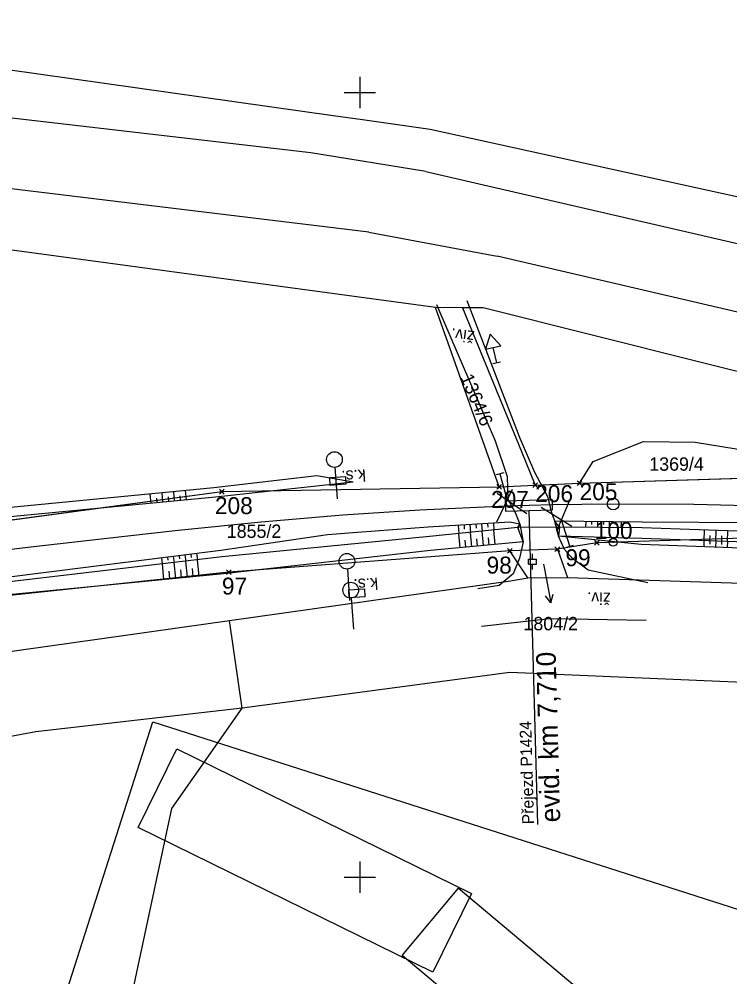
# Model space of a CAD drawing. Extents: x -779302 to -774398, y -1144902 to -1142831.
# Drawn here: x -777843.5 to -777752.8, y -1143712.7 to -1143590.7 of the extents above; entities that cross this region are included whole.
import ezdxf

# ---------------------------------------------------------------- set-up
doc = ezdxf.new("R2010")
doc.units = 0
for name, color, linetype in [('hektosit - Vrstva 5', 7, 'Continuous'), ('Hranice parcel', 7, 'Continuous'), ('legenda I_5_2 - Vrstva 53', 7, 'Continuous'), ('Parcelní čísla', 7, 'Continuous'), ('Pop  PČ popisy', 7, 'Continuous'), ('SŽDC', 7, 'Continuous'), ('Vnitřní kresba', 7, 'Continuous'), ('Vrstva 21', 7, 'Continuous'), ('zjednodus_g_situ-seda - Vrstva 1', 7, 'Continuous'), ('zjednodus_g_situ-seda - Vrstva 19', 7, 'Continuous'), ('zjednodus_g_situ-seda - Vrstva 25', 7, 'Continuous'), ('zjednodus_g_situ-seda - Vrstva 36', 7, 'Continuous'), ('zjednodus_g_situ-seda - Vrstva 4', 7, 'Continuous'), ('zjednodus_g_situ-seda - Vrstva 48', 7, 'Continuous'), ('zjednodus_g_situ-seda - Vrstva 49', 7, 'Continuous'), ('zjednodus_g_situ-seda - Vrstva 51', 7, 'Continuous'), ('zjednodus_g_situ-seda - Vrstva 7', 7, 'Continuous'), ('Značky kultur', 7, 'Continuous')]:
    doc.layers.add(name, color=color, linetype=linetype)

msp = doc.modelspace()

# ---------------------------------------------------------------- linework, layer by layer
at = {"layer": 'hektosit - Vrstva 5'}
for p, q in [((-777800, -1143598), (-777800, -1143602)), ((-777802, -1143600), (-777798, -1143600)), ((-777800, -1143698), (-777800, -1143702)), ((-777802, -1143700), (-777798, -1143700))]:
    msp.add_line(p, q, dxfattribs=at)
at = {"layer": 'Hranice parcel'}
for p, q in [((-777782.23, -1143650.25), (-777790.37, -1143627.42)), ((-777786.92, -1143627.45), (-777790.37, -1143627.42)), ((-777771.99, -1143649.79), (-777747.07, -1143649.03)), ((-777817.61, -1143650.87), (-777782.23, -1143650.25)), ((-777782.23, -1143650.25), (-777777.65, -1143650.04)), ((-777777.65, -1143650.04), (-777771.99, -1143649.79)), ((-777860.31, -1143656.58), (-777817.61, -1143650.87)), ((-777769.78, -1143657.38), (-777774.83, -1143658.21)), ((-777780.87, -1143658.4), (-777816.72, -1143661.12)), ((-777774.83, -1143658.21), (-777780.87, -1143658.4)), ((-777778.59, -1143661.83), (-777780.87, -1143658.4)), ((-777774.83, -1143658.21), (-777773.53, -1143661.8)), ((-777816.72, -1143661.12), (-777859.44, -1143665.66)), ((-777778.59, -1143661.83), (-777773.53, -1143661.8)), ((-777815.03, -1143678.47), (-777816.62, -1143667.27))]:
    msp.add_line(p, q, dxfattribs=at)
for points in [[(-778102.74, -1143613.61), (-778067.87, -1143604.7), (-778036.9, -1143597.86), (-777971.64, -1143592.01), (-777964.3, -1143591.17), (-777890.59, -1143590.67), (-777860.75, -1143594.87), (-777857.58, -1143595.32), (-777803.43, -1143602.93), (-777799.69, -1143603.46), (-777791.04, -1143604.67), (-777558.56, -1143655.7), (-777548.1, -1143658.97)], [(-777790.37, -1143627.42), (-777855.1, -1143618.66), (-777921.25, -1143618.32), (-777922.61, -1143618.31), (-777931.96, -1143618.26), (-778063.42, -1143629.9), (-778133.34, -1143652.18), (-778153.87, -1143659.9)], [(-777786.92, -1143627.45), (-777779.41, -1143645.76), (-777777.65, -1143650.04)], [(-777375.98, -1143729.1), (-777462.56, -1143707.72), (-777543.96, -1143687.61), (-777544.8, -1143687.4), (-777564.35, -1143682.38), (-777643.12, -1143662.79), (-777672.41, -1143655.46), (-777784.28, -1143627.47), (-777786.92, -1143627.45)], [(-777771.99, -1143649.79), (-777770.26, -1143647.04), (-777763.86, -1143644.46), (-777757.25, -1143644.57), (-777716.22, -1143651.23)], [(-777622.38, -1143677.44), (-777645.06, -1143671.66), (-777661.41, -1143667.34), (-777716.9, -1143658.83), (-777747.1, -1143656.66), (-777769.78, -1143657.38)], [(-777816.62, -1143667.27), (-777780.79, -1143662.22), (-777778.59, -1143661.83)], [(-777773.53, -1143661.8), (-777723.87, -1143663.43), (-777711.36, -1143665.84), (-777650.39, -1143687.95), (-777582.96, -1143716.06), (-777559.79, -1143725)], [(-777915.24, -1143681.28), (-777849.81, -1143671.94), (-777816.62, -1143667.27)], [(-777586.96, -1143728.55), (-777654.9, -1143699.9), (-777700.17, -1143683.78), (-777725.33, -1143676.3), (-777780.89, -1143673.92), (-777815.03, -1143678.47)], [(-777815.03, -1143678.47), (-777841.31, -1143681.49), (-777896.76, -1143691.8), (-777921.73, -1143695.03), (-777972.88, -1143699.73), (-778113.43, -1143708.98), (-778140.87, -1143719.35), (-778147.27, -1143722.43)], [(-777864.55, -1143880.59), (-777823.97, -1143691.22), (-777815.03, -1143678.47)]]:
    msp.add_lwpolyline(points, dxfattribs=at)
at = {"layer": 'legenda I_5_2 - Vrstva 53'}
for points in [[(-777916.16, -1143663.29), (-777860.31, -1143656.58), (-777817.61, -1143650.87), (-777782.23, -1143650.25), (-777777.65, -1143650.04), (-777771.99, -1143649.79), (-777747.07, -1143649.03), (-777716.22, -1143651.23), (-777687.78, -1143654.61), (-777659.91, -1143659.97), (-777643.37, -1143663.67), (-777619.92, -1143670.03), (-777600.4, -1143675.56), (-777546.18, -1143690.99), (-777447.49, -1143719.07), (-777442.54, -1143720.48), (-777400.53, -1143733.41)], [(-777340.59, -1143770.61), (-777348.72, -1143768.82), (-777354.56, -1143760.13), (-777358.14, -1143760.61), (-777362.08, -1143759.74), (-777364.95, -1143754.01), (-777547.63, -1143698.79), (-777550.6, -1143697.9), (-777622.38, -1143677.44), (-777645.06, -1143671.66), (-777661.41, -1143667.34), (-777716.9, -1143658.83), (-777747.1, -1143656.66), (-777769.78, -1143657.38), (-777774.83, -1143658.21), (-777780.87, -1143658.4), (-777816.72, -1143661.12), (-777859.44, -1143665.66), (-777917.11, -1143671.65)]]:
    msp.add_lwpolyline(points, dxfattribs=at)
at = {"layer": 'Pop  PČ popisy'}
for p, q in [((-777776.59, -1143660.09), (-777776.22, -1143662.08)), ((-777776.22, -1143662.08), (-777775.65, -1143665.03)), ((-777775.65, -1143665.03), (-777775.35, -1143663.95)), ((-777775.65, -1143665.03), (-777776.33, -1143664.14))]:
    msp.add_line(p, q, dxfattribs=at)
at = {"layer": 'SŽDC'}
for p, q in [((-777817.41, -1143651.07), (-777817.91, -1143650.57)), ((-777817.81, -1143651.07), (-777817.31, -1143650.57)), ((-777782.03, -1143650.45), (-777782.53, -1143649.95)), ((-777782.03, -1143650.05), (-777782.53, -1143650.55)), ((-777782.43, -1143650.45), (-777781.93, -1143649.95)), ((-777782.43, -1143650.05), (-777781.93, -1143650.55)), ((-777782.23, -1143650.25), (-777782.23, -1143650.25)), ((-777777.45, -1143650.24), (-777777.95, -1143649.74)), ((-777777.45, -1143649.84), (-777777.95, -1143650.34)), ((-777777.85, -1143650.24), (-777777.35, -1143649.74)), ((-777777.85, -1143649.84), (-777777.35, -1143650.34)), ((-777777.65, -1143650.04), (-777777.65, -1143650.04)), ((-777771.79, -1143649.99), (-777772.29, -1143649.49)), ((-777771.79, -1143649.59), (-777772.29, -1143650.09)), ((-777772.19, -1143649.99), (-777771.69, -1143649.49)), ((-777772.19, -1143649.59), (-777771.69, -1143650.09)), ((-777771.99, -1143649.79), (-777771.99, -1143649.79)), ((-777817.41, -1143650.67), (-777817.91, -1143651.17)), ((-777817.81, -1143650.67), (-777817.31, -1143651.17)), ((-777817.61, -1143650.87), (-777817.61, -1143650.87)), ((-777774.63, -1143658.41), (-777775.13, -1143657.91)), ((-777775.03, -1143658.41), (-777774.53, -1143657.91)), ((-777769.58, -1143657.58), (-777770.08, -1143657.08)), ((-777769.58, -1143657.18), (-777770.08, -1143657.68)), ((-777769.98, -1143657.58), (-777769.48, -1143657.08)), ((-777769.98, -1143657.18), (-777769.48, -1143657.68)), ((-777769.78, -1143657.38), (-777769.78, -1143657.38)), ((-777780.67, -1143658.6), (-777781.17, -1143658.1)), ((-777780.67, -1143658.2), (-777781.17, -1143658.7)), ((-777781.07, -1143658.6), (-777780.57, -1143658.1)), ((-777781.07, -1143658.2), (-777780.57, -1143658.7)), ((-777780.87, -1143658.4), (-777780.87, -1143658.4)), ((-777774.63, -1143658.01), (-777775.13, -1143658.51)), ((-777775.03, -1143658.01), (-777774.53, -1143658.51)), ((-777774.83, -1143658.21), (-777774.83, -1143658.21)), ((-777816.52, -1143661.32), (-777817.02, -1143660.82)), ((-777816.52, -1143660.92), (-777817.02, -1143661.42)), ((-777816.92, -1143661.32), (-777816.42, -1143660.82)), ((-777816.92, -1143660.92), (-777816.42, -1143661.42)), ((-777816.72, -1143661.12), (-777816.72, -1143661.12))]:
    msp.add_line(p, q, dxfattribs=at)
for points in [[(-777916.16, -1143663.29), (-777860.31, -1143656.58), (-777817.61, -1143650.87), (-777782.23, -1143650.25), (-777777.65, -1143650.04), (-777771.99, -1143649.79), (-777747.07, -1143649.03), (-777716.22, -1143651.23), (-777687.78, -1143654.61), (-777659.91, -1143659.97), (-777643.37, -1143663.67), (-777619.92, -1143670.03), (-777600.4, -1143675.56), (-777546.18, -1143690.99), (-777447.49, -1143719.07), (-777442.54, -1143720.48), (-777400.53, -1143733.41)], [(-777340.59, -1143770.61), (-777348.72, -1143768.82), (-777354.56, -1143760.13), (-777358.14, -1143760.61), (-777362.08, -1143759.74), (-777364.95, -1143754.01), (-777547.63, -1143698.79), (-777550.6, -1143697.9), (-777622.38, -1143677.44), (-777645.06, -1143671.66), (-777661.41, -1143667.34), (-777716.9, -1143658.83), (-777747.1, -1143656.66), (-777769.78, -1143657.38), (-777774.83, -1143658.21), (-777780.87, -1143658.4), (-777816.72, -1143661.12), (-777859.44, -1143665.66), (-777917.11, -1143671.65)]]:
    msp.add_lwpolyline(points, dxfattribs=at)
at = {"layer": 'Vnitřní kresba'}
for p, q in [((-777806.25, -1143607.72), (-777851.52, -1143602.45)), ((-777791.59, -1143610.08), (-777806.25, -1143607.72)), ((-777791.59, -1143610.08), (-777664.65, -1143639.46)), ((-777798.87, -1143617.83), (-777852.12, -1143611.35)), ((-777798.87, -1143617.83), (-777782.49, -1143620.87)), ((-777668.6, -1143647.45), (-777782.49, -1143620.87))]:
    msp.add_line(p, q, dxfattribs=at)
at = {"layer": 'Vrstva 21'}
for points in [[(-777683.54, -1143725.92), (-777699.15, -1143774.69), (-777842.01, -1143728.96), (-777826.4, -1143680.19)], [(-777828.27, -1143693.67), (-777823.33, -1143683.62), (-777785.79, -1143702.06), (-777790.72, -1143712.11)], [(-777794.62, -1143709.98), (-777787.42, -1143701.4), (-777755.37, -1143728.28), (-777762.57, -1143736.86)]]:
    msp.add_lwpolyline(points, close=True, dxfattribs=at)
at = {"layer": 'zjednodus_g_situ-seda - Vrstva 1'}
msp.add_lwpolyline([(-777747.18, -1143652.74), (-777757.42, -1143652.49), (-777767.99, -1143652.45), (-777775.4, -1143652.55), (-777781.42, -1143652.72), (-777792.38, -1143653.21), (-777802.2, -1143653.86), (-777812.58, -1143654.74), (-777823.18, -1143655.81), (-777832.61, -1143656.87), (-777841.97, -1143657.96), (-777851.6, -1143659.09), (-777861.54, -1143660.25), (-777869.24, -1143661.16), (-777878.81, -1143662.27), (-777888.96, -1143663.47), (-777899.07, -1143664.66)], dxfattribs=at)
at = {"layer": 'zjednodus_g_situ-seda - Vrstva 19'}
msp.add_line((-777774.57, -1143655.38), (-777779.85, -1143655.45), dxfattribs=at)
for centre, major_axis, ratio, start_param, end_param in [((-777779.81, -1143655.43), (0.065, 0.184), 0.168778, 4.537747, 9.772344), ((-777779.81, -1143655.43), (0.065, 0.184), 0.168778, 1.776502, 4.537747), ((-777774.59, -1143655.45), (-0.014, -0.21), 0.080981, 4.358701, 9.694339), ((-777774.59, -1143655.45), (-0.014, -0.21), 0.080981, 1.93518, 4.358701)]:
    msp.add_ellipse(centre, major_axis=major_axis, ratio=ratio, start_param=start_param, end_param=end_param, dxfattribs=at)
at = {"layer": 'zjednodus_g_situ-seda - Vrstva 25'}
for points in [[(-777801.86, -1143648.93), (-777801.79, -1143649.93), (-777803.79, -1143650.07), (-777803.86, -1143649.07), (-777801.86, -1143648.93)], [(-777799.43, -1143663.25), (-777799.36, -1143664.25), (-777801.36, -1143664.39), (-777801.43, -1143663.39), (-777799.43, -1143663.25)]]:
    msp.add_lwpolyline(points, dxfattribs=at)
at = {"layer": 'zjednodus_g_situ-seda - Vrstva 36'}
for p, q in [((-777803.25, -1143646.78), (-777803.25, -1143646.78)), ((-777803.19, -1143647.77), (-777802.91, -1143651.77)), ((-777801.66, -1143659.74), (-777801.66, -1143659.74)), ((-777801.59, -1143660.74), (-777801.32, -1143664.73)), ((-777801.18, -1143663.42), (-777801.18, -1143663.42)), ((-777801.11, -1143664.42), (-777800.83, -1143668.41))]:
    msp.add_line(p, q, dxfattribs=at)
for centre in [(-777803.25, -1143646.78), (-777801.66, -1143659.74), (-777801.18, -1143663.42)]:
    msp.add_circle(centre, 1, dxfattribs=at)
at = {"layer": 'zjednodus_g_situ-seda - Vrstva 4'}
for p, q in [((-777781.67, -1143648.45), (-777782.63, -1143648.71)), ((-777782.15, -1143648.58), (-777781.24, -1143651.97)), ((-777780.58, -1143650.59), (-777782.57, -1143654.75)), ((-777778.7, -1143653.71), (-777782.51, -1143651.11)), ((-777774.9, -1143655.88), (-777773.1, -1143651.64)), ((-777776.91, -1143652.85), (-777773, -1143655.28)), ((-777777.32, -1143693.26), (-777778.43, -1143653.28)), ((-777773.24, -1143657.82), (-777774.3, -1143654.47)), ((-777773.72, -1143657.97), (-777772.76, -1143657.67))]:
    msp.add_line(p, q, dxfattribs=at)
msp.add_lwpolyline([(-777781.47, -1143652.1), (-777781.42, -1143653.36), (-777775.43, -1143653.19), (-777775.45, -1143651.91), (-777781.47, -1143652.1)], dxfattribs=at)
at = {"layer": 'zjednodus_g_situ-seda - Vrstva 48'}
for p, q in [((-777826.61, -1143652.36), (-777826.73, -1143651.17)), ((-777825.87, -1143652.29), (-777825.92, -1143651.7)), ((-777825.12, -1143652.22), (-777825.23, -1143651.03)), ((-777824.37, -1143652.15), (-777824.43, -1143651.55)), ((-777823.63, -1143652.07), (-777823.74, -1143650.89)), ((-777822.88, -1143652), (-777822.94, -1143651.41)), ((-777822.13, -1143651.93), (-777822.25, -1143650.74)), ((-777787.47, -1143655.17), (-777787.41, -1143656.22)), ((-777786.72, -1143655.12), (-777786.69, -1143655.63)), ((-777785.97, -1143655.08), (-777785.91, -1143656.07)), ((-777785.22, -1143655.03), (-777785.2, -1143655.51)), ((-777784.48, -1143654.99), (-777784.42, -1143655.92)), ((-777783.73, -1143654.94), (-777783.7, -1143655.39)), ((-777782.98, -1143654.9), (-777782.93, -1143655.76)), ((-777771.21, -1143654.68), (-777771.22, -1143655.4)), ((-777770.46, -1143654.69), (-777770.46, -1143655.04)), ((-777769.71, -1143654.69), (-777769.72, -1143655.41)), ((-777768.96, -1143654.7), (-777768.96, -1143655.06)), ((-777768.21, -1143654.71), (-777768.22, -1143655.42)), ((-777767.46, -1143654.71), (-777767.46, -1143655.07)), ((-777766.71, -1143654.72), (-777766.72, -1143655.44)), ((-777787.24, -1143658.01), (-777787.4, -1143656.22)), ((-777785.75, -1143657.88), (-777785.91, -1143656.07)), ((-777784.25, -1143657.74), (-777784.42, -1143655.92)), ((-777782.76, -1143657.6), (-777782.93, -1143655.76)), ((-777756.12, -1143657.12), (-777756.08, -1143655.74)), ((-777755.37, -1143657.15), (-777755.35, -1143656.46)), ((-777754.62, -1143657.18), (-777754.58, -1143655.79)), ((-777753.87, -1143657.2), (-777753.85, -1143656.51)), ((-777753.12, -1143657.23), (-777753.08, -1143655.84)), ((-777786.49, -1143657.94), (-777786.58, -1143657.04)), ((-777785, -1143657.81), (-777785.08, -1143656.9)), ((-777783.51, -1143657.67), (-777783.59, -1143656.76)), ((-777756.14, -1143657.12), (-777756.16, -1143657.9)), ((-777755.39, -1143657.15), (-777755.4, -1143657.54)), ((-777754.64, -1143657.18), (-777754.66, -1143657.95)), ((-777753.89, -1143657.2), (-777753.9, -1143657.59)), ((-777753.14, -1143657.23), (-777753.16, -1143658)), ((-777823.8, -1143659.12), (-777823.7, -1143659.91)), ((-777823.06, -1143659.03), (-777823.01, -1143659.43)), ((-777822.32, -1143658.94), (-777822.21, -1143659.73)), ((-777821.57, -1143658.84), (-777821.52, -1143659.24)), ((-777820.83, -1143658.75), (-777820.72, -1143659.56)), ((-777825.29, -1143659.31), (-777825.2, -1143660.08)), ((-777824.99, -1143662.06), (-777825.18, -1143660.08)), ((-777824.55, -1143659.22), (-777824.5, -1143659.6)), ((-777823.49, -1143661.92), (-777823.69, -1143659.91)), ((-777822, -1143661.77), (-777822.2, -1143659.73)), ((-777820.51, -1143661.63), (-777820.71, -1143659.56)), ((-777824.24, -1143661.99), (-777824.34, -1143660.99)), ((-777822.75, -1143661.84), (-777822.85, -1143660.83)), ((-777821.25, -1143661.7), (-777821.35, -1143660.67))]:
    msp.add_line(p, q, dxfattribs=at)
at = {"layer": 'zjednodus_g_situ-seda - Vrstva 49'}
for q in [(-777775.16, -1143654.64), (-777774.7, -1143656.53)]:
    msp.add_line((-777774.57, -1143655.38), q, dxfattribs=at)
for points in [[(-777800.87, -1143649.66), (-777805.5, -1143648.85), (-777818.61, -1143650.39), (-777846.34, -1143653.07), (-777869.43, -1143655.61), (-777896.23, -1143659.25), (-777909.65, -1143660.29), (-777920.36, -1143660.84)], [(-777800.87, -1143649.66), (-777818.4, -1143651.57), (-777845.96, -1143654.21), (-777869.11, -1143657.12), (-777895.89, -1143660.53), (-777909.48, -1143661.59)], [(-777779.85, -1143655.45), (-777791.14, -1143656.6), (-777817.58, -1143659.19), (-777845.39, -1143662.44), (-777867.31, -1143665.25), (-777894.63, -1143667.73), (-777919.57, -1143669.9), (-777945.06, -1143672.83)], [(-777779.6, -1143655.02), (-777780.89, -1143654.77), (-777791.32, -1143655.4), (-777800.31, -1143656.08), (-777804.14, -1143656.38), (-777817.74, -1143658.36), (-777845.39, -1143661.83), (-777867.4, -1143664.53), (-777894.63, -1143667.73)], [(-777779.17, -1143657.28), (-777779.85, -1143655.45), (-777779.6, -1143655.02)], [(-777550.2, -1143698.98), (-777550.2, -1143698.19), (-777550.01, -1143697.31), (-777550.64, -1143696.23), (-777570.3, -1143690.49), (-777595.3, -1143683.34), (-777620.52, -1143676.17), (-777634.34, -1143672.19), (-777646.38, -1143669.03), (-777660.8, -1143665.62), (-777676.03, -1143662.72), (-777690.25, -1143660.18), (-777706.04, -1143658.02), (-777720.74, -1143656.51), (-777735.02, -1143655.6), (-777749.52, -1143654.84), (-777764, -1143654.74), (-777775.16, -1143654.64), (-777774.7, -1143656.53)], [(-777550.2, -1143698.19), (-777571.58, -1143691.86), (-777595.86, -1143684.99), (-777620.66, -1143677.27), (-777646.79, -1143670.07), (-777675.98, -1143663.38), (-777706.15, -1143658.86), (-777734.95, -1143656.49), (-777764.01, -1143655.46), (-777774.57, -1143655.38)], [(-777550.2, -1143698.98), (-777572.03, -1143693.31), (-777596.56, -1143686.21), (-777621.06, -1143678.33), (-777647.2, -1143671.2), (-777676.34, -1143664.76), (-777706.24, -1143660.17), (-777735.08, -1143657.84), (-777764.06, -1143656.85), (-777774.7, -1143656.53)], [(-777706.24, -1143660.17), (-777735.11, -1143658.65), (-777764.13, -1143657.61), (-777774.7, -1143656.53)], [(-777779.17, -1143657.28), (-777791.02, -1143658.35), (-777817.39, -1143661.32), (-777845.2, -1143664.04), (-777867.18, -1143666.71), (-777894.63, -1143669.83), (-777917.98, -1143671.65), (-777944.93, -1143674.14)]]:
    msp.add_lwpolyline(points, dxfattribs=at)
at = {"layer": 'zjednodus_g_situ-seda - Vrstva 51'}
msp.add_line((-777783.04, -1143634.56), (-777782.07, -1143634.33), dxfattribs=at)
for points in [[(-777790.26, -1143627.04), (-777782.76, -1143644.38), (-777781.22, -1143648.93), (-777781.15, -1143651.83), (-777780.22, -1143653.54), (-777779.6, -1143655.02), (-777779.17, -1143657.28), (-777779.66, -1143659.33), (-777780.46, -1143661.32), (-777782.25, -1143662.84), (-777784.98, -1143663.25)], [(-777763.29, -1143662.47), (-777770.9, -1143660.87), (-777772.91, -1143659.38), (-777773.9, -1143658.25), (-777774.7, -1143656.53), (-777775.16, -1143654.64), (-777775.58, -1143653.42), (-777776, -1143651.63), (-777777.69, -1143648.43), (-777779.58, -1143644.11), (-777786.34, -1143626.56)], [(-777782.56, -1143634.45), (-777783.01, -1143632.5), (-777782.04, -1143632.27), (-777783.41, -1143630.8), (-777783.99, -1143632.73), (-777783.01, -1143632.5)], [(-777763.49, -1143667.29), (-777775.77, -1143667.06), (-777784.49, -1143668.06)]]:
    msp.add_lwpolyline(points, dxfattribs=at)
at = {"layer": 'zjednodus_g_situ-seda - Vrstva 7'}
msp.add_line((-777767.67, -1143657.33), (-777767.77, -1143657.33), dxfattribs=at)
for centre, radius in [((-777767.71, -1143652.45), 0.75), ((-777767.72, -1143657.33), 0.5)]:
    msp.add_circle(centre, radius, dxfattribs=at)
at = {"layer": 'Značky kultur'}
for p, q in [((-777778, -1143659.45), (-777778, -1143658.78)), ((-777778.5, -1143659.45), (-777777.5, -1143659.45)), ((-777778.5, -1143660.12), (-777778.5, -1143659.45)), ((-777778.5, -1143660.12), (-777777.5, -1143660.12)), ((-777778, -1143660.79), (-777778, -1143660.12)), ((-777777.5, -1143660.12), (-777777.5, -1143659.45))]:
    msp.add_line(p, q, dxfattribs=at)

# ---------------------------------------------------------------- texts
at = {"layer": 'Parcelní čísla'}
msp.add_text('1364/6', height=1.7, rotation=293, dxfattribs=at).set_placement((-777787.24, -1143636.29))
for s, p in [('1369/4', (-777763.11, -1143648.2)), ('1855/2', (-777816.98, -1143656.76)), ('1804/2', (-777779.15, -1143668.53))]:
    msp.add_text(s, height=1.7, dxfattribs=at).set_placement(p)
at = {"layer": 'SŽDC'}
for s, p in [('206', (-777777.65, -1143652.2)), ('205', (-777771.99, -1143651.95)), ('208', (-777818.49, -1143653.73)), ('207', (-777783.28, -1143652.94)), ('100', (-777770.06, -1143656.9)), ('98', (-777783.85, -1143661.31)), ('99', (-777773.8, -1143660.37)), ('97', (-777817.6, -1143663.98))]:
    msp.add_text(s, height=2.16, dxfattribs=at).set_placement(p)
at = {"layer": 'zjednodus_g_situ-seda - Vrstva 25'}
for p in [(-777799.3, -1143648.02), (-777797.74, -1143661.81)]:
    msp.add_text('k.s.', height=1.5, rotation=183.9498, dxfattribs=at).set_placement(p)
at = {"layer": 'zjednodus_g_situ-seda - Vrstva 4'}
for s, height, p in [('evid. km 7,710', 2.5, (-777774.45, -1143692.97)), ('Přejezd P1424', 1.5, (-777777.8, -1143693.23))]:
    msp.add_text(s, height=height, rotation=91.5873, dxfattribs=at).set_placement(p)
at = {"layer": 'zjednodus_g_situ-seda - Vrstva 51'}
for rotation, p in [(172.6369, (-777785.32, -1143630.43)), (178.9033, (-777768.03, -1143663.74))]:
    msp.add_text('živ.', height=1.5, rotation=rotation, dxfattribs=at).set_placement(p)

doc.saveas('drawing.dxf')
